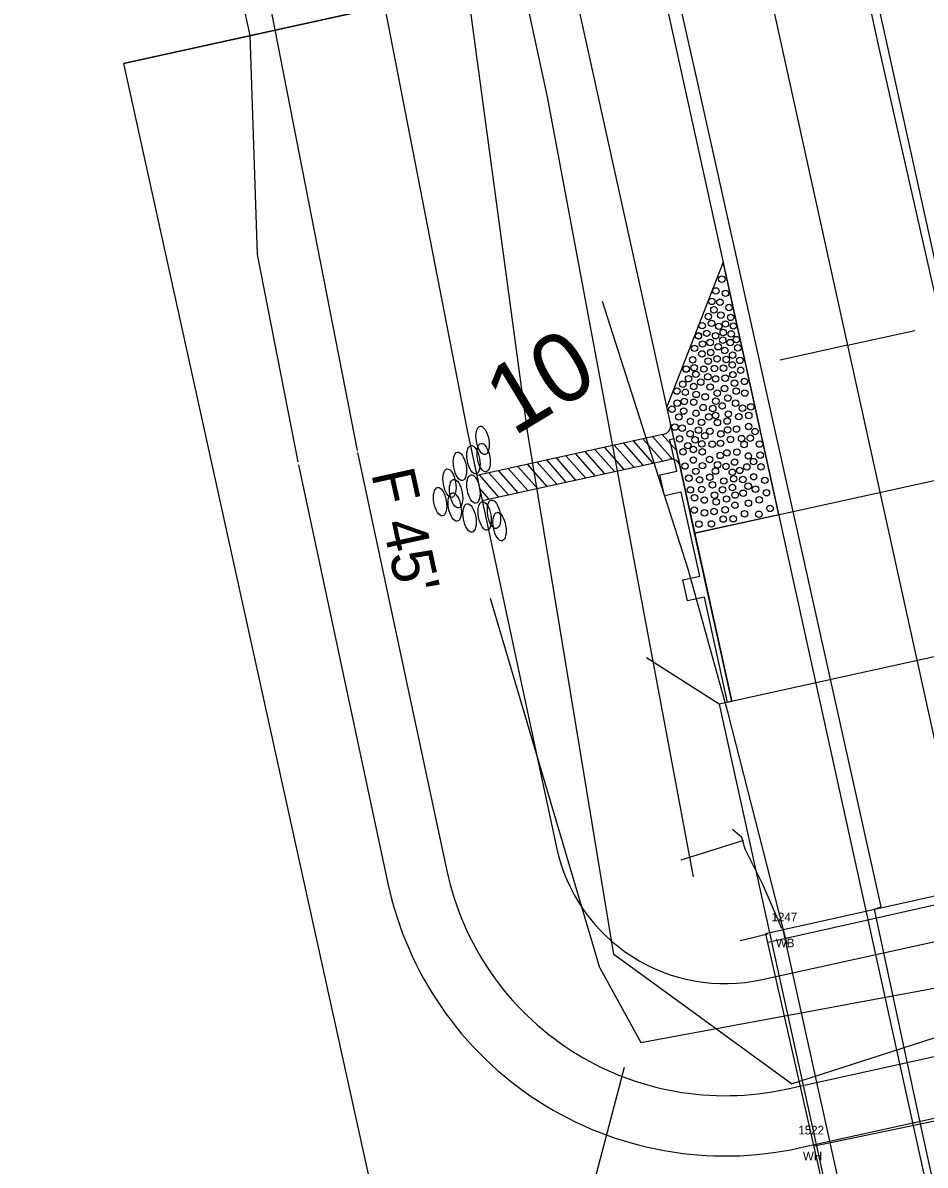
# Model space of a CAD drawing. Extents: x 2519952 to 2531965, y 848341 to 887632.
# Drawn here: x 2529487.1 to 2529591.8, y 858716.5 to 858849.1 of the extents above; entities that cross this region are included whole.
import ezdxf

# ---------------------------------------------------------------- set-up
doc = ezdxf.new("R2010")
doc.units = 0
for name, color, linetype in [('RD_EV_JW', 7, 'Continuous'), ('RD_EX_BldgApp', 7, 'Continuous'), ('RD_EX_BldgApp_txCode', 7, 'Continuous'), ('RD_EX_Bridge', 7, 'Continuous'), ('RD_EX_Conc', 7, 'Continuous'), ('RD_EX_DR_Pipe', 7, 'Continuous'), ('RD_EX_DV_Prop', 7, 'Continuous'), ('RD_EX_GuardRail', 7, 'Continuous'), ('RD_EX_H2O', 7, 'Continuous'), ('RD_EX_Misc', 7, 'Continuous'), ('RD_EX_Road', 7, 'Continuous'), ('RD_EX_RW', 7, 'Continuous'), ('RD_EX_VEG', 7, 'Continuous'), ('RD_HC_Cl', 7, 'Continuous'), ('RD_HC_Data_Tic', 7, 'Continuous'), ('RD_HC_TX_Sta50', 7, 'Continuous'), ('RD_PD_BCA', 7, 'Continuous'), ('RD_PD_Bridge', 7, 'Continuous'), ('RD_PD_CstnLmt', 7, 'Continuous'), ('RD_PD_DR_ErosCtrl', 7, 'Continuous'), ('RD_PD_Final_TrvlWay', 7, 'Continuous'), ('RD_PD_GR', 7, 'Continuous'), ('RD_PD_PaveShd', 7, 'Continuous'), ('RD_PD_RW', 7, 'Continuous'), ('RD_SMD_Locator', 7, 'Continuous')]:
    doc.layers.add(name, color=color, linetype=linetype)

# ---------------------------------------------------------------- blocks, each defined once
blk = doc.blocks.new('TBC1')
at = {"layer": 'RD_PD_GR'}
blk.add_lwpolyline([(12.5, 2.5), (15, 2.5), (15, 0.49), (25, 0.49), (25, 2.5), (27.5, 2.5), (27.5, 0.49), (31.25, 0.49), (31.25, 0), (0, 0), (0, 0.49), (12.5, 0.49)], close=True, dxfattribs=at)

msp = doc.modelspace()

# ---------------------------------------------------------------- linework, layer by layer
at = {"layer": 'RD_EV_JW'}
for points in [[(2529576.28, 858725.98), (2529555.69, 858740.98), (2529545.66, 858801.72), (2529525.71, 858949.42), (2529513.21, 859003.14), (2529490.05, 859090.57), (2529472.71, 859156.19), (2529455.94, 859202.82), (2529398.78, 859318.86), (2529354.33, 859285.12), (2529309.54, 859238.92)], [(2529576.28, 858725.98), (2529623.33, 858741.16), (2529637.03, 858770.59), (2529617.97, 858828.5), (2529592.93, 858897.51), (2529563.31, 859036.27), (2529545.8, 859108.82), (2529523.75, 859209.25), (2529513.83, 859253.97), (2529542.94, 859257.76), (2529572.41, 859263.7)]]:
    msp.add_lwpolyline(points, dxfattribs=at)
at = {"layer": 'RD_EX_BldgApp'}
msp.add_lwpolyline([(2529591.79, 858669.86), (2529583.39, 858707.26), (2529575.32, 858743.84)], dxfattribs=at)
at = {"layer": 'RD_EX_Bridge'}
for points in [[(2529590.02, 858669.55), (2529636.31, 858679.78), (2529620.18, 858753.84), (2529573.26, 858743.39), (2529590.02, 858669.55)], [(2529573.49, 858743.34), (2529571.82, 858742.94), (2529570.35, 858742.59)]]:
    msp.add_lwpolyline(points, dxfattribs=at)
at = {"layer": 'RD_EX_Conc'}
msp.add_lwpolyline([(2529575.16, 858744.03), (2529573.01, 858749.05), (2529570.92, 858753.23), (2529570.52, 858754.59), (2529569.46, 858755.51)], dxfattribs=at)
at = {"layer": 'RD_EX_DR_Pipe'}
msp.add_line((2529570.73, 858754.22), (2529563.45, 858751.94), dxfattribs=at)
at = {"layer": 'RD_EX_DV_Prop'}
for p, q in [((2529535.4, 858852.48), (2529498.78, 858844.41)), ((2529498.78, 858844.41), (2529563.29, 858551.43))]:
    msp.add_line(p, q, dxfattribs=at)
at = {"layer": 'RD_EX_GuardRail'}
for p, q in [((2529564.28, 858785.73), (2529554.37, 858816.77)), ((2529568.95, 858769.02), (2529564.28, 858785.73)), ((2529575.77, 858742.19), (2529568.95, 858769.02))]:
    msp.add_line(p, q, dxfattribs=at)
at = {"layer": 'RD_EX_H2O'}
msp.add_line((2529554.03, 858739.45), (2529541.36, 858782.3), dxfattribs=at)
for points in [[(2529554.03, 858739.45), (2529558.81, 858730.79), (2529631.48, 858744.24), (2529637.54, 858755.25), (2529642.05, 858798.56)], [(2529556.87, 858727.87), (2529547.3, 858691.52), (2529480.02, 858652.21), (2529429.98, 858613.97), (2529374.07, 858564.58), (2529375.74, 858534.37), (2529305.12, 858503.71)]]:
    msp.add_lwpolyline(points, dxfattribs=at)
at = {"layer": 'RD_EX_Misc'}
for p, q in [((2529573.57, 858742.41), (2529620.77, 858753.01)), ((2529625.83, 858728.52), (2529578.95, 858718.75))]:
    msp.add_line(p, q, dxfattribs=at)
at = {"layer": 'RD_EX_Road'}
for p, q in [((2529586.36, 858846.74), (2529566.47, 858936.87)), ((2529565.43, 858842.12), (2529545.13, 858932.58)), ((2529607.9, 858751.26), (2529586.36, 858846.74)), ((2529586.69, 858746.51), (2529565.43, 858842.12)), ((2529585.92, 858746.24), (2529586.69, 858746.51)), ((2529591.3, 858721.16), (2529585.92, 858746.24)), ((2529596.63, 858696.72), (2529591.3, 858721.16))]:
    msp.add_line(p, q, dxfattribs=at)
at = {"layer": 'RD_EX_RW'}
for q in [(2529535.4, 858852.47), (2529563.29, 858551.43)]:
    msp.add_line((2529498.78, 858844.41), q, dxfattribs=at)
at = {"layer": 'RD_EX_VEG'}
msp.add_lwpolyline([(2529564.93, 858750.01), (2529547.98, 858840.52), (2529506.74, 859030.9), (2529454.63, 859192.98)], dxfattribs=at)
at = {"layer": 'RD_HC_Cl'}
msp.add_line((2529456.28, 859386.15), (2530012.88, 856858.51), dxfattribs=at)
at = {"layer": 'RD_HC_Data_Tic'}
for q in [(2529590.59, 858813.43), (2529574.96, 858809.99)]:
    msp.add_line((2529582.78, 858811.71), q, dxfattribs=at)
at = {"layer": 'RD_PD_BCA'}
for p, q in [((2529513.43, 858847.64), (2529514.3, 858822.23)), ((2529514.3, 858822.23), (2529519, 858798.16)), ((2529519.07, 858797.81), (2529529.45, 858749.25))]:
    msp.add_line(p, q, dxfattribs=at)
msp.add_lwpolyline([(2529577.17, 858718.54), (2529625.96, 858729.29)], dxfattribs=at)
msp.add_arc((2529568.57, 858757.61), 40, 192.0677, 282.4185, dxfattribs=at)
at = {"layer": 'RD_PD_Bridge'}
for p, q in [((2529565.05, 858789.89), (2529608.02, 858799.35)), ((2529569.36, 858770.36), (2529565.05, 858789.89)), ((2529567.89, 858770.04), (2529559.46, 858775.42))]:
    msp.add_line(p, q, dxfattribs=at)
for points in [[(2529613.79, 858780.14), (2529567.89, 858770.04)], [(2529567.89, 858770.04), (2529595.85, 858643.08)]]:
    msp.add_lwpolyline(points, dxfattribs=at)
at = {"layer": 'RD_PD_CstnLmt'}
for p, q in [((2529519.47, 858900.16), (2529538.63, 858801.99)), ((2529538.63, 858801.99), (2529549.01, 858753.43))]:
    msp.add_line(p, q, dxfattribs=at)
msp.add_lwpolyline([(2529572.87, 858738.08), (2529621.66, 858748.82)], dxfattribs=at)
msp.add_arc((2529568.57, 858757.61), 20, 192.0677, 282.4185, dxfattribs=at)
at = {"layer": 'RD_PD_DR_ErosCtrl'}
for p, q in [((2529506.71, 858897.67), (2529525.87, 858799.5)), ((2529525.92, 858799.27), (2529536.3, 858750.71))]:
    msp.add_line(p, q, dxfattribs=at)
msp.add_lwpolyline([(2529575.67, 858725.38), (2529624.45, 858736.12)], dxfattribs=at)
msp.add_arc((2529568.57, 858757.61), 33, 192.0677, 282.4185, dxfattribs=at)
at = {"layer": 'RD_PD_Final_TrvlWay'}
for p, q in [((2529556.86, 858985.2), (2529831.05, 857740.03)), ((2529533.42, 858980.03), (2529807.61, 857734.87))]:
    msp.add_line(p, q, dxfattribs=at)
at = {"layer": 'RD_PD_GR'}
msp.add_line((2529562.63, 858800.88), (2529514.25, 859020.61), dxfattribs=at)
at = {"layer": 'RD_PD_PaveShd'}
for p, q in [((2529568.37, 858821.34), (2529561.83, 858804.54)), ((2529574.82, 858792.04), (2529568.37, 858821.34)), ((2529562.47, 858801.61), (2529561.83, 858804.54)), ((2529561.5, 858801.39), (2529539.78, 858796.6)), ((2529562.49, 858798.48), (2529560.17, 858801.1)), ((2529562.94, 858799.48), (2529561.29, 858801.35)), ((2529563.12, 858798.68), (2529562.47, 858801.61)), ((2529556.86, 858797.3), (2529554.59, 858799.87)), ((2529557.98, 858797.54), (2529555.7, 858800.11)), ((2529559.09, 858797.79), (2529556.82, 858800.36)), ((2529560.21, 858798.04), (2529557.94, 858800.61)), ((2529561.33, 858798.28), (2529559.05, 858800.85)), ((2529540.41, 858793.67), (2529562.14, 858798.46)), ((2529551.28, 858796.06), (2529549, 858798.64)), ((2529552.39, 858796.31), (2529550.12, 858798.88)), ((2529553.51, 858796.56), (2529551.24, 858799.13)), ((2529554.63, 858796.8), (2529552.35, 858799.37)), ((2529555.74, 858797.05), (2529553.47, 858799.62)), ((2529563.12, 858798.68), (2529565.05, 858789.89)), ((2529565.05, 858789.89), (2529563.12, 858798.68)), ((2529544.57, 858794.59), (2529542.3, 858797.16)), ((2529545.69, 858794.83), (2529543.42, 858797.4)), ((2529546.81, 858795.08), (2529544.53, 858797.65)), ((2529547.92, 858795.33), (2529545.65, 858797.9)), ((2529549.04, 858795.57), (2529546.77, 858798.14)), ((2529550.16, 858795.82), (2529547.88, 858798.39)), ((2529539.78, 858796.6), (2529540.41, 858793.67)), ((2529542.34, 858794.09), (2529540.07, 858796.66)), ((2529543.46, 858794.34), (2529541.18, 858796.91)), ((2529541.22, 858793.85), (2529540.1, 858795.12)), ((2529574.82, 858792.04), (2529565.05, 858789.89))]:
    msp.add_line(p, q, dxfattribs=at)
for centre in [(2529568.2, 858819.38), (2529568.2, 858819.38), (2529567.52, 858818.01), (2529567.52, 858818.01), (2529567.05, 858816.8), (2529567.05, 858816.8), (2529567.99, 858816.71), (2529567.99, 858816.71), (2529568.63, 858817.73), (2529568.63, 858817.73), (2529567.29, 858815.82), (2529567.29, 858815.82), (2529569.04, 858816.09), (2529569.04, 858816.09), (2529565.93, 858813.98), (2529565.93, 858813.98), (2529566.64, 858815.05), (2529567, 858814.25), (2529567, 858814.25), (2529568.09, 858815.2), (2529568.09, 858815.2), (2529568.62, 858814.17), (2529568.62, 858814.17), (2529569.23, 858814.94), (2529569.23, 858814.94), (2529569.54, 858813.94), (2529569.54, 858813.94), (2529565.48, 858812.78), (2529565.49, 858812.81), (2529566.45, 858813.09), (2529566.45, 858813.09), (2529567.48, 858812.81), (2529567.48, 858812.81), (2529567.85, 858813.9), (2529567.85, 858813.9), (2529568.37, 858813.18), (2529568.37, 858813.18), (2529569.3, 858813.02), (2529569.3, 858813.02), (2529565.04, 858811.35), (2529565.04, 858811.35), (2529565.96, 858811.85), (2529565.96, 858811.85), (2529566.85, 858812.02), (2529566.85, 858812.02), (2529567.78, 858811.53), (2529567.78, 858811.53), (2529568.31, 858812.3), (2529568.31, 858812.3), (2529569.18, 858812.01), (2529569.18, 858812.01), (2529569.89, 858812.36), (2529569.89, 858812.36), (2529570.07, 858811.41), (2529570.07, 858811.41), (2529564.82, 858810.01), (2529564.82, 858810.01), (2529565.9, 858810.7), (2529565.9, 858810.7), (2529566.91, 858810.87), (2529566.91, 858810.87), (2529567.65, 858810.13), (2529567.65, 858810.13), (2529568.54, 858811.1), (2529568.54, 858811.1), (2529568.72, 858810.05), (2529568.72, 858810.05), (2529569.46, 858810.55), (2529569.46, 858810.55), (2529564.07, 858808.94), (2529564.08, 858808.95), (2529564.99, 858809.1), (2529564.99, 858809.1), (2529566.13, 858808.95), (2529566.13, 858808.95), (2529566.62, 858809.87), (2529566.62, 858809.87), (2529567.34, 858809), (2529567.34, 858809), (2529568.4, 858809.05), (2529568.4, 858809.05), (2529569.42, 858809.42), (2529569.42, 858809.42), (2529570.3, 858809.95), (2529570.3, 858809.95), (2529570.39, 858808.8), (2529570.39, 858808.8), (2529564.35, 858807.82), (2529564.35, 858807.82), (2529565.19, 858808.33), (2529565.19, 858808.33), (2529565.76, 858807.43), (2529565.76, 858807.43), (2529566.58, 858808.05), (2529566.58, 858808.05), (2529567.49, 858807.8), (2529567.49, 858807.8), (2529568.6, 858807.89), (2529568.6, 858807.89), (2529569.49, 858808.29), (2529569.49, 858808.29), (2529570.82, 858807.51), (2529570.82, 858807.51), (2529563, 858806.39), (2529563, 858806.39), (2529563.67, 858807.19), (2529563.67, 858807.19), (2529563.97, 858806.25), (2529563.97, 858806.25), (2529564.94, 858806.92), (2529564.94, 858806.92), (2529565.22, 858806), (2529565.22, 858806), (2529566.85, 858806.86), (2529566.85, 858806.86), (2529567.68, 858806.15), (2529567.68, 858806.15), (2529568.52, 858806.67), (2529568.52, 858806.67), (2529569.68, 858807.3), (2529569.68, 858807.3), (2529569.88, 858806.38), (2529569.88, 858806.38), (2529570.87, 858806.16), (2529570.87, 858806.16), (2529563.03, 858804.99), (2529563.03, 858804.99), (2529563.85, 858805.19), (2529563.85, 858805.19), (2529564.94, 858805.09), (2529564.94, 858805.09), (2529566.27, 858805.71), (2529566.27, 858805.71), (2529567.51, 858805.21), (2529567.51, 858805.21), (2529568.26, 858804.66), (2529568.26, 858804.66), (2529568.9, 858805.58), (2529568.9, 858805.58), (2529569.8, 858804.99), (2529569.8, 858804.99), (2529562.42, 858804.29), (2529562.42, 858804.29), (2529562.42, 858804.29), (2529563.21, 858803.38), (2529563.21, 858803.38), (2529563.78, 858804.07), (2529563.78, 858804.07), (2529565.21, 858803.81), (2529565.21, 858803.81), (2529566.03, 858804.47), (2529566.03, 858804.47), (2529566.69, 858803.39), (2529566.69, 858803.39), (2529567.15, 858804.36), (2529567.15, 858804.36), (2529567.49, 858803.56), (2529567.49, 858803.56), (2529568.96, 858803.72), (2529568.96, 858803.72), (2529570.18, 858803.42), (2529570.18, 858803.42), (2529570.6, 858804.41), (2529570.6, 858804.41), (2529571.33, 858803.55), (2529571.33, 858803.55), (2529571.56, 858804.55), (2529571.56, 858804.55), (2529562.75, 858802.21), (2529562.75, 858802.21), (2529563.61, 858802.09), (2529563.61, 858802.09), (2529564.55, 858802.87), (2529564.55, 858802.87), (2529565.84, 858802.76), (2529565.84, 858802.76), (2529567.69, 858802.73), (2529567.69, 858802.73), (2529568.83, 858802.91), (2529568.83, 858802.91), (2529571.32, 858802.28), (2529571.32, 858802.28), (2529563.31, 858800.84), (2529563.31, 858800.84), (2529564.52, 858801.42), (2529564.52, 858801.42), (2529565.1, 858800.73), (2529565.1, 858800.73), (2529565.5, 858801.86), (2529565.5, 858801.86), (2529566.22, 858801.19), (2529566.22, 858801.19), (2529566.82, 858801.72), (2529566.82, 858801.72), (2529568.09, 858801.41), (2529568.09, 858801.41), (2529568.88, 858801.88), (2529568.88, 858801.88), (2529569.2, 858800.78), (2529569.2, 858800.78), (2529569.92, 858801.98), (2529569.92, 858801.98), (2529570.5, 858800.87), (2529570.5, 858800.87), (2529571.51, 858800.92), (2529571.51, 858800.92), (2529572.06, 858801.68), (2529564.25, 858800.05), (2529564.25, 858800.05), (2529564.9, 858799.61), (2529564.9, 858799.61), (2529565.89, 858800.25), (2529565.89, 858800.25), (2529567.09, 858800.21), (2529567.09, 858800.21), (2529568.05, 858800.32), (2529568.05, 858800.32), (2529570.79, 858800.18), (2529570.79, 858800.18), (2529572.57, 858800.24), (2529572.57, 858800.24), (2529563.7, 858799.33), (2529563.7, 858799.33), (2529564.9, 858798.38), (2529564.9, 858798.38), (2529565.94, 858799.33), (2529565.94, 858799.33), (2529566.79, 858798.44), (2529566.79, 858798.44), (2529568.02, 858798.92), (2529568.02, 858798.92), (2529568.8, 858799.21), (2529568.8, 858799.21), (2529569.69, 858798.15), (2529569.69, 858798.15), (2529569.96, 858799.31), (2529569.96, 858799.31), (2529571.28, 858798.86), (2529571.28, 858798.86), (2529571.89, 858798.2), (2529571.89, 858798.2), (2529572.66, 858798.95), (2529572.66, 858798.95), (2529563.93, 858797.68), (2529563.93, 858797.68), (2529565.19, 858797.07), (2529565.19, 858797.07), (2529565.96, 858797.73), (2529565.96, 858797.73), (2529567.46, 858797.1), (2529567.46, 858797.1), (2529567.7, 858797.82), (2529567.7, 858797.82), (2529568.69, 858797.65), (2529568.69, 858797.65), (2529569.42, 858796.96), (2529569.42, 858796.96), (2529570.28, 858797.18), (2529570.28, 858797.18), (2529571.11, 858797.58), (2529571.11, 858797.58), (2529572.75, 858797.6), (2529572.75, 858797.6), (2529564.38, 858796.28), (2529564.38, 858796.28), (2529565.63, 858796.07), (2529565.63, 858796.07), (2529566.8, 858796.39), (2529566.8, 858796.39), (2529567.11, 858795.5), (2529567.11, 858795.5), (2529568.43, 858795.95), (2529568.43, 858795.95), (2529569.58, 858796.21), (2529570.64, 858796.13), (2529570.64, 858796.13), (2529571.9, 858796.45), (2529571.9, 858796.45), (2529573.19, 858796.03), (2529573.19, 858796.03), (2529564.56, 858794.91), (2529564.56, 858794.91), (2529565.87, 858794.98), (2529565.87, 858794.98), (2529567.36, 858794.31), (2529567.36, 858794.31), (2529568.29, 858794.94), (2529568.29, 858794.94), (2529569.43, 858795.2), (2529569.43, 858795.2), (2529569.74, 858794.32), (2529569.74, 858794.32), (2529570.68, 858794.53), (2529570.68, 858794.53), (2529571.26, 858795.35), (2529571.26, 858795.35), (2529572.12, 858795.01), (2529572.12, 858795.01), (2529573.38, 858794.59), (2529573.38, 858794.59), (2529565.04, 858794.01), (2529565.04, 858794.01), (2529566.17, 858793.74), (2529566.17, 858793.74), (2529567.56, 858793.53), (2529567.56, 858793.53), (2529568.76, 858793.86), (2529568.76, 858793.86), (2529569.73, 858793.13), (2529569.73, 858793.13), (2529571.29, 858793.37), (2529571.29, 858793.37), (2529572.55, 858793.77), (2529572.55, 858793.77), (2529573.8, 858792.77), (2529573.8, 858792.77), (2529565.01, 858792.58), (2529565.01, 858792.58), (2529566.19, 858792.25), (2529566.19, 858792.25), (2529567.3, 858792.41), (2529567.3, 858792.41), (2529568.37, 858791.53), (2529568.37, 858791.53), (2529568.6, 858792.61), (2529568.6, 858792.61), (2529569.52, 858791.57), (2529569.52, 858791.57), (2529570.85, 858792.14), (2529570.85, 858792.14), (2529572.5, 858792.09), (2529572.5, 858792.09), (2529565.55, 858790.95), (2529565.55, 858790.95), (2529565.55, 858790.95), (2529566.99, 858790.97), (2529566.99, 858790.97)]:
    msp.add_circle(centre, 0.375, dxfattribs=at)
for centre, start, end in [((2529561.28, 858802.37), 282.4481, 12.4185), ((2529562.36, 858797.49), 12.4185, 102.4481)]:
    msp.add_arc(centre, 1, start, end, dxfattribs=at)
for centre in [(2529540.44, 858800.66), (2529539.38, 858798.42), (2529539.38, 858798.42), (2529540.56, 858798.67), (2529537.81, 858797.65), (2529537.81, 858797.65), (2529536.6, 858795.7), (2529536.6, 858795.7), (2529537.37, 858794.48), (2529537.37, 858794.48), (2529539.38, 858795.01), (2529539.38, 858795.01), (2529535.51, 858793.55), (2529535.51, 858793.55), (2529537.21, 858792.92), (2529537.21, 858792.92), (2529538.93, 858791.66), (2529538.93, 858791.66), (2529540.69, 858791.89), (2529540.69, 858791.89), (2529541.76, 858792.09), (2529541.76, 858792.09), (2529542.41, 858790.66), (2529542.41, 858790.66)]:
    msp.add_ellipse(centre, major_axis=(-0.29, 1.65), ratio=0.429445, dxfattribs=at)
at = {"layer": 'RD_PD_RW'}
msp.add_line((2529465.04, 859067.37), (2529513.43, 858847.64), dxfattribs=at)
at = {"layer": 'RD_SMD_Locator'}
for centre in [(2529586.36, 858846.74), (2529565.43, 858842.12), (2529547.98, 858840.52), (2529554.37, 858816.77), (2529547.13, 858802.05), (2529564.28, 858785.73), (2529541.36, 858782.3), (2529568.95, 858769.02), (2529569.46, 858755.51), (2529570.52, 858754.59), (2529570.73, 858754.22), (2529570.92, 858753.23), (2529563.45, 858751.94), (2529564.93, 858750.01), (2529573.01, 858749.05), (2529585.92, 858746.24), (2529586.69, 858746.51), (2529571.82, 858742.94), (2529573.26, 858743.39), (2529573.49, 858743.34), (2529575.16, 858744.03), (2529575.32, 858743.84), (2529570.35, 858742.59), (2529573.57, 858742.41), (2529575.77, 858742.19), (2529555.69, 858740.98), (2529554.03, 858739.45), (2529554.03, 858739.45), (2529558.81, 858730.79), (2529556.87, 858727.87), (2529576.28, 858725.98), (2529576.28, 858725.98), (2529591.3, 858721.16), (2529578.44, 858719.11), (2529578.95, 858718.75)]:
    msp.add_circle(centre, 0.001, dxfattribs=at)

# ---------------------------------------------------------------- block references
at = {"layer": 'RD_PD_Bridge', "rotation": 102.41848259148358}
msp.add_blockref('TBC1', (2529569.36, 858770.36), dxfattribs=at)

# ---------------------------------------------------------------- texts
at = {"layer": 'RD_EX_BldgApp_txCode'}
for s, p in [('1247', (2529573.98, 858744.84)), ('WB', (2529574.48, 858741.84)), ('1522', (2529577.09, 858720.11)), ('WH', (2529577.62, 858717.11))]:
    msp.add_text(s, height=1, dxfattribs=at).set_placement(p)
at = {"layer": 'RD_HC_TX_Sta50'}
msp.add_text('10', height=8, rotation=31.1184, dxfattribs=at).set_placement((2529544.03, 858801.07))
at = {"layer": 'RD_PD_CstnLmt'}
msp.add_text("F 45'", height=5, rotation=282.4185, dxfattribs=at).set_placement((2529527.5, 858796.84))

doc.saveas('drawing.dxf')
